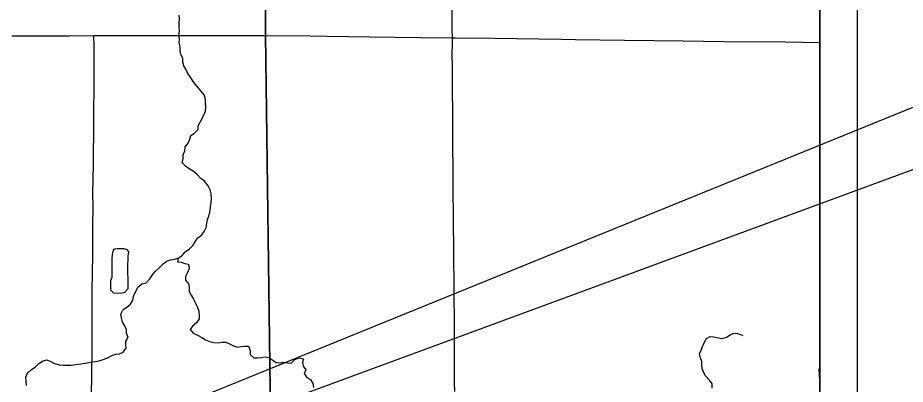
# Model space of a CAD drawing. Extents: x 0 to 34, y 0 to 22.
# Drawn here: x 18.09 to 20.473, y 17.236 to 18.221 of the extents above; entities that cross this region are included whole.
import ezdxf

# ---------------------------------------------------------------- set-up
doc = ezdxf.new("R2010")
doc.units = 0
for name, color, linetype in [('GM_X_Corporation', 7, 'Continuous'), ('GM_X_County_Road', 7, 'Continuous'), ('GM_X_Minor_Lake', 7, 'Continuous'), ('GM_X_Minor_River', 7, 'Continuous'), ('GM_X_State_Route', 7, 'Continuous'), ('GM_X_Township_Road', 7, 'Continuous'), ('SH_Data', 7, 'Continuous'), ('SH_Text', 7, 'Continuous')]:
    doc.layers.add(name, color=color, linetype=linetype)

msp = doc.modelspace()

# ---------------------------------------------------------------- linework, layer by layer
at = {"layer": 'GM_X_Corporation'}
for points in [[(18.775, 16.6777), (18.7553, 18.174), (18.7532, 18.52), (18.7531, 18.5321), (18.758, 19.3951), (18.7506, 19.9239), (13.4438, 19.9239), (13.4438, 15.6034)], [(20.2438, 15.6706), (20.2438, 19.9239), (18.7506, 19.9239), (18.758, 19.3951), (18.7531, 18.5321), (18.7532, 18.52), (18.7553, 18.174), (18.775, 16.6777)]]:
    msp.add_lwpolyline(points, dxfattribs=at)
at = {"layer": 'GM_X_County_Road'}
for points in [[(19.257, 18.167), (19.2567, 18.1902), (19.2563, 18.2256), (19.256, 18.256), (19.2557, 18.2839), (19.2555, 18.3168), (19.2553, 18.3349), (19.2552, 18.3628), (19.255, 18.3864), (19.2547, 18.4132), (19.2544, 18.4337), (19.2542, 18.4511), (19.2539, 18.4808), (19.2537, 18.4929)], [(19.2635, 17.217), (19.2632, 17.2406), (19.263, 17.2617), (19.2629, 17.2847), (19.2627, 17.3071), (19.2626, 17.3288), (19.2627, 17.3549), (19.2624, 17.3903), (19.2625, 17.4115), (19.2625, 17.4214), (19.262, 17.4599), (19.262, 17.4854), (19.2619, 17.5209), (19.2613, 17.56), (19.2611, 17.5849), (19.2606, 17.6246), (19.2603, 17.6451), (19.2602, 17.657), (19.2601, 17.6781), (19.26, 17.7023), (19.2596, 17.7433), (19.2594, 17.7626), (19.2593, 17.7887), (19.259, 17.8278), (19.2587, 17.8639), (19.2586, 17.8919), (19.2586, 17.9316), (19.2584, 17.9559), (19.2584, 17.9826), (19.2578, 18.0087), (19.2576, 18.0447), (19.2574, 18.0628), (19.2571, 18.0876), (19.2569, 18.123), (19.257, 18.1485), (19.257, 18.167)]]:
    msp.add_lwpolyline(points, dxfattribs=at)
at = {"layer": 'GM_X_Minor_Lake'}
msp.add_line((18.342, 17.565), (18.3421, 17.5225), dxfattribs=at)
for points in [[(18.3421, 17.5225), (18.3392, 17.5145), (18.3389, 17.5031), (18.3387, 17.4898), (18.3467, 17.4819), (18.3664, 17.481), (18.3774, 17.4834), (18.3864, 17.4934), (18.3866, 17.509), (18.386, 17.5222), (18.3852, 17.5329), (18.385, 17.5465), (18.3853, 17.5579), (18.3859, 17.5708), (18.3861, 17.5815), (18.3879, 17.591), (18.3841, 17.5974), (18.3757, 17.6003), (18.3568, 17.6001), (18.3507, 17.5989), (18.3458, 17.5962), (18.3429, 17.5848), (18.3427, 17.573), (18.342, 17.565)], [(20.2438, 17.2808), (20.2409, 17.2745), (20.2421, 17.2643), (20.2422, 17.2571), (20.2438, 17.2538)]]:
    msp.add_lwpolyline(points, dxfattribs=at)
at = {"layer": 'GM_X_Minor_River'}
for points in [[(18.5795, 17.94), (18.5899, 17.9591), (18.5943, 17.9702), (18.5946, 17.9804), (18.5941, 17.9918), (18.5943, 18.0017), (18.5908, 18.0134), (18.5824, 18.0232), (18.5728, 18.0348), (18.5624, 18.0469), (18.5551, 18.0582), (18.547, 18.071), (18.542, 18.0808), (18.5354, 18.0917), (18.5334, 18.1016), (18.5329, 18.1118), (18.5282, 18.1224), (18.5259, 18.1323), (18.5257, 18.1429), (18.5233, 18.1531), (18.5244, 18.1634), (18.5223, 18.1748), (18.5238, 18.1846), (18.5232, 18.1976), (18.5235, 18.207), (18.5242, 18.2165), (18.5237, 18.2279)], [(18.1135, 17.2331), (18.1123, 17.2445), (18.1114, 17.2555), (18.1162, 17.2658), (18.1267, 17.2754), (18.1365, 17.282), (18.1466, 17.292), (18.1564, 17.2978), (18.1669, 17.3017), (18.1772, 17.298), (18.1871, 17.2924), (18.2012, 17.2884), (18.2114, 17.287), (18.222, 17.2871), (18.2334, 17.2877), (18.2459, 17.2889), (18.2655, 17.2915), (18.2761, 17.2935), (18.2863, 17.2955), (18.2973, 17.2968), (18.3086, 17.2992), (18.3188, 17.3027), (18.3305, 17.3074), (18.3422, 17.3136), (18.3531, 17.3172), (18.3629, 17.318), (18.3727, 17.3223), (18.3813, 17.3327), (18.3801, 17.3422), (18.3804, 17.3517), (18.3863, 17.362), (18.382, 17.373), (18.3819, 17.3824), (18.3773, 17.393), (18.3715, 17.4028), (18.3687, 17.4142), (18.3663, 17.4248), (18.3726, 17.4366), (18.3824, 17.4436), (18.3929, 17.4509), (18.3985, 17.4616), (18.4017, 17.475), (18.4077, 17.4868), (18.4125, 17.4971), (18.4226, 17.5063), (18.4343, 17.5088), (18.4448, 17.5191), (18.4515, 17.5299), (18.459, 17.5394), (18.4702, 17.5494), (18.4799, 17.5594), (18.4897, 17.5664), (18.5003, 17.5707), (18.5105, 17.5719), (18.5207, 17.5747), (18.5312, 17.5817), (18.5398, 17.5917), (18.5511, 17.6001), (18.5608, 17.6098), (18.5668, 17.6201), (18.5735, 17.6296), (18.5832, 17.6366), (18.5907, 17.6462), (18.5955, 17.6576), (18.5973, 17.6683), (18.5998, 17.6786), (18.6027, 17.6881), (18.6064, 17.703), (18.607, 17.7128), (18.6092, 17.7243), (18.6105, 17.736), (18.6089, 17.7474), (18.6061, 17.7584), (18.6011, 17.7693), (18.5915, 17.7814), (18.5816, 17.7892), (18.5712, 17.7998), (18.5613, 17.8084), (18.5498, 17.8151), (18.5399, 17.8218), (18.5315, 17.8319), (18.5336, 17.8415), (18.5339, 17.8521), (18.5383, 17.8635), (18.5397, 17.8738), (18.5472, 17.8842), (18.5516, 17.8941), (18.5545, 17.9047), (18.5643, 17.9106), (18.5744, 17.9202), (18.5747, 17.9301), (18.5795, 17.94)], [(18.5207, 17.5747), (18.5189, 17.5652), (18.5284, 17.5642), (18.5383, 17.5605), (18.5485, 17.5591), (18.5498, 17.5473), (18.5461, 17.5367), (18.5405, 17.526), (18.5403, 17.5153), (18.5491, 17.5048), (18.5504, 17.4946), (18.5505, 17.4851), (18.5555, 17.4753), (18.562, 17.4651), (18.5679, 17.4526), (18.5729, 17.4424), (18.576, 17.4322), (18.5773, 17.4212), (18.5767, 17.4117), (18.5696, 17.401), (18.5587, 17.3925), (18.5531, 17.383), (18.5612, 17.3732), (18.5722, 17.3676), (18.584, 17.3617), (18.5936, 17.3553), (18.6073, 17.3498), (18.6168, 17.348), (18.6281, 17.3478), (18.6379, 17.3494), (18.6489, 17.3488), (18.6585, 17.3443), (18.6695, 17.3395), (18.6798, 17.3358), (18.69, 17.3371), (18.6998, 17.3384), (18.7097, 17.3385), (18.7143, 17.3268), (18.7144, 17.3161), (18.724, 17.3071), (18.7339, 17.3072), (18.7441, 17.3077), (18.7543, 17.3101), (18.7638, 17.3084), (18.7745, 17.3009), (18.784, 17.2949), (18.7939, 17.2939), (18.8037, 17.2955), (18.8139, 17.2934), (18.8238, 17.2924), (18.8335, 17.3023), (18.8456, 17.3074), (18.857, 17.3045), (18.8541, 17.295), (18.8565, 17.2844), (18.8638, 17.2746), (18.8593, 17.2651), (18.8666, 17.2545), (18.8762, 17.2486), (18.882, 17.238), (18.884, 17.227)], [(19.9551, 17.2264), (19.9546, 17.2374), (19.9477, 17.2475), (19.9373, 17.2584), (19.9311, 17.2686), (19.928, 17.2784), (19.9271, 17.2879), (19.9274, 17.2974), (19.9239, 17.3073), (19.9204, 17.3179), (19.9252, 17.3278), (19.9292, 17.3377), (19.9344, 17.3488), (19.9396, 17.3587), (19.9494, 17.3641), (19.9596, 17.3635), (19.971, 17.361), (19.9816, 17.3592), (19.993, 17.3624), (20.0027, 17.3689), (20.0126, 17.3729), (20.0228, 17.3722), (20.0334, 17.3685), (20.0369, 17.3671)]]:
    msp.add_lwpolyline(points, dxfattribs=at)
at = {"layer": 'GM_X_State_Route'}
msp.add_lwpolyline([(18.0738, 18.1718), (18.1731, 18.1723), (18.2271, 18.1725), (18.2945, 18.1727), (18.4428, 18.1731), (18.6572, 18.1731), (18.7537, 18.1734), (18.7556, 18.1734), (18.8741, 18.1721), (18.9208, 18.1715), (19.0357, 18.1699), (19.1725, 18.1681), (19.257, 18.167), (19.2651, 18.1668), (19.3695, 18.1659), (19.549, 18.163), (19.5881, 18.1622), (19.7192, 18.1608), (19.8771, 18.1589), (19.9859, 18.1573), (20.1506, 18.1559), (20.2438, 18.1546)], dxfattribs=at)
at = {"layer": 'GM_X_Township_Road'}
msp.add_lwpolyline([(18.2879, 17.1995), (18.2887, 17.2672), (18.289, 17.2839), (18.2894, 17.305), (18.2895, 17.3398), (18.2896, 17.369), (18.2897, 17.4094), (18.2897, 17.433), (18.29, 17.4889), (18.2906, 17.5318), (18.2907, 17.5399), (18.2909, 17.5504), (18.2911, 17.5683), (18.2917, 17.6595), (18.2921, 17.714), (18.2917, 17.7473), (18.2918, 17.7604), (18.2923, 17.775), (18.2927, 17.7888), (18.2935, 17.8239), (18.2943, 17.943), (18.2942, 17.9579), (18.2941, 17.9722), (18.2948, 18.0312), (18.2949, 18.071), (18.295, 18.1064), (18.295, 18.1418), (18.2945, 18.1727)], dxfattribs=at)
at = {"layer": 'SH_Data'}
for p, q in [((20.3438, 20.0239), (20.3438, 13.0239)), ((20.2438, 19.9239), (20.2438, 13.1239))]:
    msp.add_line(p, q, dxfattribs=at)
at = {"layer": 'SH_Text'}
msp.add_lwpolyline([(20.5238, 17.992), (16.1336, 16.2067), (20.98, 17.992), (20.5238, 17.992)], dxfattribs=at)

doc.saveas('drawing.dxf')
